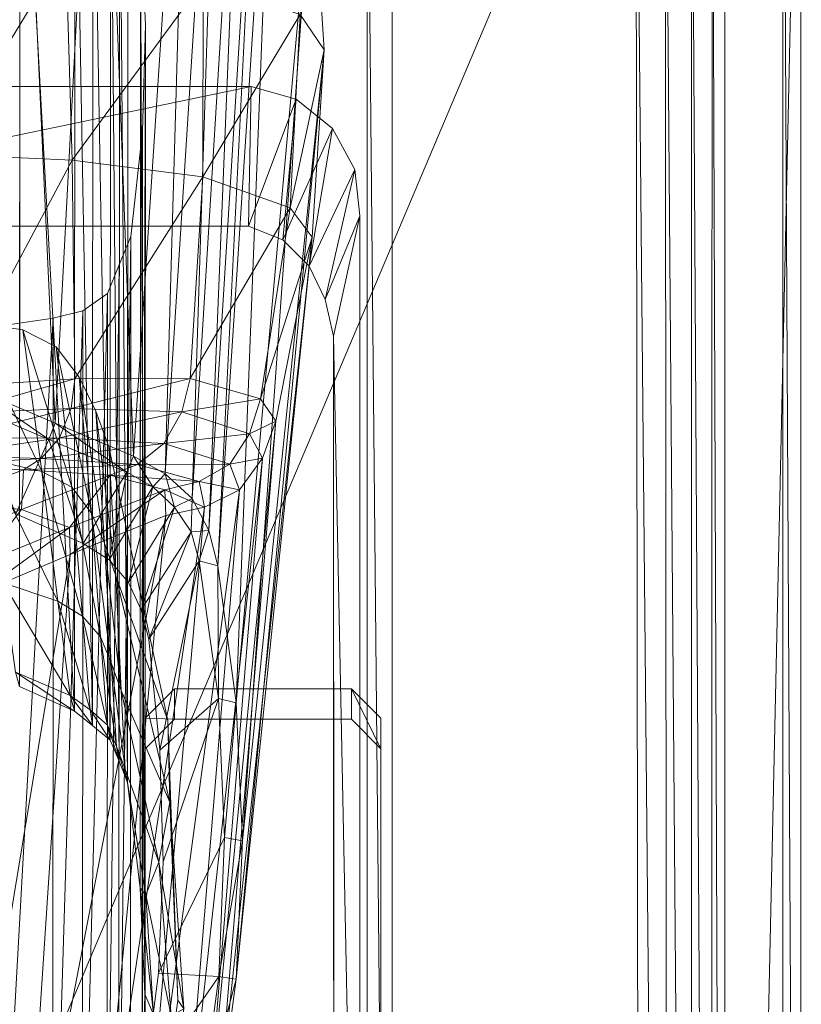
# Model space of a CAD drawing. Header units: inches. Extents: x 813 to 1305, y 19 to 194.
# Tile 800 of 875: x 1271.85 to 1273.51, y 142.06 to 144.14. Entities that reach past the tile are written whole.
import ezdxf

# ---------------------------------------------------------------- set-up
doc = ezdxf.new("R2010")
doc.units = ezdxf.units.IN
doc.header["$MEASUREMENT"] = 0
doc.layers.add('CET color Grey98', color=7, linetype='Continuous', true_color=0xfafafa)
doc.layers.add('CET Default', color=7, linetype='Continuous')

# ---------------------------------------------------------------- blocks, each defined once
blk = doc.blocks.new('*C286')
at = {"layer": 'CET color Grey98', "linetype": 'Continuous', "lineweight": 0}
for points in [[(12.3186, 15.5457, 3.946), (1.883, 12.4515, 5.2733), (1.7309, 12.2743, 7.7141), (12.3186, 15.5457, 3.946)], [(12.3354, 15.538, 3.9865), (12.3186, 15.5457, 3.946), (1.7309, 12.2743, 7.7141), (12.3354, 15.538, 3.9865)], [(12.3354, 15.538, 3.9865), (1.7309, 12.2743, 7.7141), (1.7483, 12.2661, 7.7558), (12.3354, 15.538, 3.9865)], [(12.3544, 15.5128, 4.018), (12.3354, 15.538, 3.9865), (1.7483, 12.2661, 7.7558), (12.3544, 15.5128, 4.018)], [(12.3186, 15.5457, 3.946), (11.2955, 15.2836, 3.3192), (1.883, 12.4515, 5.2733), (12.3186, 15.5457, 3.946)], [(12.3544, 15.5128, 4.018), (1.7483, 12.2661, 7.7558), (1.7679, 12.2394, 7.7876), (12.3544, 15.5128, 4.018)], [(12.3718, 15.475, 4.0341), (12.3544, 15.5128, 4.018), (1.7679, 12.2394, 7.7876), (12.3718, 15.475, 4.0341)], [(12.3718, 15.475, 4.0341), (1.7679, 12.2394, 7.7876), (1.7855, 12.1998, 7.8028), (12.3718, 15.475, 4.0341)], [(2.0573, 11.3634, 7.8028), (12.555, 14.8954, 4.018), (12.5469, 14.9362, 4.0341), (2.0573, 11.3634, 7.8028)], [(2.0573, 11.3634, 7.8028), (2.0663, 11.321, 7.7876), (12.555, 14.8954, 4.018), (2.0573, 11.3634, 7.8028)], [(2.0663, 11.321, 7.7876), (12.5545, 14.8638, 3.9865), (12.555, 14.8954, 4.018), (2.0663, 11.321, 7.7876)], [(2.0569, 11.271, 7.7141), (11.5636, 14.4584, 3.3192), (12.5454, 14.8477, 3.946), (2.0569, 11.271, 7.7141)], [(2.0661, 11.2879, 7.7558), (2.0569, 11.271, 7.7141), (12.5454, 14.8477, 3.946), (2.0661, 11.2879, 7.7558)], [(2.0663, 11.321, 7.7876), (2.0661, 11.2879, 7.7558), (12.5545, 14.8638, 3.9865), (2.0663, 11.321, 7.7876)], [(2.0661, 11.2879, 7.7558), (12.5454, 14.8477, 3.946), (12.5545, 14.8638, 3.9865), (2.0661, 11.2879, 7.7558)], [(13.675, 7.0371, 25.3781), (13.674, 14.4427, 25.3787), (13.5118, 7.0311, 26.0382), (13.675, 7.0371, 25.3781)], [(13.674, 14.4427, 25.3787), (13.5129, 14.1628, 26.0287), (13.5118, 7.0311, 26.0382), (13.674, 14.4427, 25.3787)], [(13.674, 14.4427, 25.3787), (13.675, 7.0371, 25.3781), (13.6356, 14.4427, 25.3308), (13.674, 14.4427, 25.3787)], [(13.675, 7.0371, 25.3781), (13.6365, 7.0371, 25.3308), (13.6356, 14.4427, 25.3308), (13.675, 7.0371, 25.3781)], [(10.271, 14.3879, 26.1724), (10.2633, 6.9312, 26.1799), (13.3239, 14.162, 26.1725), (10.271, 14.3879, 26.1724)], [(12.0089, 14.3925, 16.5467), (11.9264, 12.6327, 22.4104), (12.0925, 12.5626, 22.4017), (12.0089, 14.3925, 16.5467)], [(12.1878, 14.3772, 16.3673), (12.0089, 14.3925, 16.5467), (12.0925, 12.5626, 22.4017), (12.1878, 14.3772, 16.3673)], [(12.1878, 14.3772, 16.3673), (12.0925, 12.5626, 22.4017), (12.2585, 12.4926, 22.393), (12.1878, 14.3772, 16.3673)], [(12.3804, 14.3458, 16.2051), (12.1878, 14.3772, 16.3673), (12.2585, 12.4926, 22.393), (12.3804, 14.3458, 16.2051)], [(12.3804, 14.3458, 16.2051), (12.2585, 12.4926, 22.393), (12.3258, 12.4546, 22.3888), (12.3804, 14.3458, 16.2051)], [(12.4444, 14.3148, 16.1978), (12.3804, 14.3458, 16.2051), (12.3258, 12.4546, 22.3888), (12.4444, 14.3148, 16.1978)], [(12.4444, 14.3148, 16.1978), (12.3258, 12.4546, 22.3888), (12.383, 12.4029, 22.3841), (12.4444, 14.3148, 16.1978)], [(12.4981, 14.2699, 16.1864), (12.4444, 14.3148, 16.1978), (12.383, 12.4029, 22.3841), (12.4981, 14.2699, 16.1864)], [(12.4981, 14.2699, 16.1864), (12.383, 12.4029, 22.3841), (12.4188, 12.3349, 22.3797), (12.4981, 14.2699, 16.1864)], [(12.535, 14.2119, 16.1705), (12.4981, 14.2699, 16.1864), (12.4188, 12.3349, 22.3797), (12.535, 14.2119, 16.1705)], [(12.535, 14.2119, 16.1705), (12.4188, 12.3349, 22.3797), (12.4378, 12.2598, 22.3771), (12.535, 14.2119, 16.1705)], [(12.5608, 14.1476, 16.1525), (12.535, 14.2119, 16.1705), (12.4378, 12.2598, 22.3771), (12.5608, 14.1476, 16.1525)], [(12.8076, 14.2034, 25.3047), (12.8075, 8.5068, 25.3047), (12.7541, 14.0135, 24.9962), (12.8076, 14.2034, 25.3047)], [(10.2633, 6.9312, 26.1799), (13.3338, 7.0311, 26.1802), (13.3239, 14.162, 26.1725), (10.2633, 6.9312, 26.1799)], [(13.3864, 14.1623, 26.1619), (13.3239, 14.162, 26.1725), (13.392, 7.0311, 26.1644), (13.3864, 14.1623, 26.1619)], [(13.3239, 14.162, 26.1725), (13.3338, 7.0311, 26.1802), (13.392, 7.0311, 26.1644), (13.3239, 14.162, 26.1725)], [(13.4425, 14.1626, 26.1322), (13.3864, 14.1623, 26.1619), (13.4429, 7.0311, 26.1344), (13.4425, 14.1626, 26.1322)], [(13.3864, 14.1623, 26.1619), (13.392, 7.0311, 26.1644), (13.4429, 7.0311, 26.1344), (13.3864, 14.1623, 26.1619)], [(13.4862, 14.1628, 26.0862), (13.4425, 14.1626, 26.1322), (13.4838, 7.0311, 26.0916), (13.4862, 14.1628, 26.0862)], [(13.4425, 14.1626, 26.1322), (13.4429, 7.0311, 26.1344), (13.4838, 7.0311, 26.0916), (13.4425, 14.1626, 26.1322)], [(13.4862, 14.1628, 26.0862), (13.4838, 7.0311, 26.0916), (13.5118, 7.0311, 26.0382), (13.4862, 14.1628, 26.0862)], [(13.5129, 14.1628, 26.0287), (13.4862, 14.1628, 26.0862), (13.5118, 7.0311, 26.0382), (13.5129, 14.1628, 26.0287)], [(12.5608, 14.1476, 16.1525), (12.4378, 12.2598, 22.3771), (12.4768, 11.9693, 22.3742), (12.5608, 14.1476, 16.1525)], [(12.6374, 13.7532, 16.0808), (12.5608, 14.1476, 16.1525), (12.4768, 11.9693, 22.3742), (12.6374, 13.7532, 16.0808)], [(12.0179, 14.0606, 15.9465), (12.0171, 12.0042, 23.6182), (12.1338, 11.9519, 23.6182), (12.0179, 14.0606, 15.9465)], [(12.1346, 14.0083, 15.9465), (12.0179, 14.0606, 15.9465), (12.1338, 11.9519, 23.6182), (12.1346, 14.0083, 15.9465)], [(12.8075, 8.5068, 25.3047), (12.7541, 8.5066, 24.9962), (12.7541, 14.0135, 24.9962), (12.8075, 8.5068, 25.3047)], [(12.1346, 14.0083, 15.9465), (12.1338, 11.9519, 23.6182), (12.1716, 11.9211, 23.6196), (12.1346, 14.0083, 15.9465)], [(12.1724, 13.9775, 15.9479), (12.1346, 14.0083, 15.9465), (12.1716, 11.9211, 23.6196), (12.1724, 13.9775, 15.9479)], [(12.1724, 13.9775, 15.9479), (12.1716, 11.9211, 23.6196), (12.2094, 11.8903, 23.621), (12.1724, 13.9775, 15.9479)], [(12.2102, 13.9466, 15.9493), (12.1724, 13.9775, 15.9479), (12.2094, 11.8903, 23.621), (12.2102, 13.9466, 15.9493)], [(12.2102, 13.9466, 15.9493), (12.2094, 11.8903, 23.621), (12.2283, 11.8456, 23.62), (12.2102, 13.9466, 15.9493)], [(12.2291, 13.902, 15.9483), (12.2102, 13.9466, 15.9493), (12.2283, 11.8456, 23.62), (12.2291, 13.902, 15.9483)], [(12.2291, 13.902, 15.9483), (12.2283, 11.8456, 23.62), (12.2462, 11.8002, 23.6189), (12.2291, 13.902, 15.9483)], [(12.247, 13.8566, 15.9472), (12.2291, 13.902, 15.9483), (12.2462, 11.8002, 23.6189), (12.247, 13.8566, 15.9472)], [(12.6374, 13.7532, 16.0808), (12.4768, 11.9693, 22.3742), (12.4897, 11.6764, 22.3726), (12.6374, 13.7532, 16.0808)], [(12.6632, 13.3541, 16.0005), (12.6374, 13.7532, 16.0808), (12.4897, 11.6764, 22.3726), (12.6632, 13.3541, 16.0005)], [(12.6374, 13.7532, 16.0808), (12.6632, 13.3541, 16.0005), (12.612, 13.4288, 15.7079), (12.6374, 13.7532, 16.0808)], [(11.8293, 13.6269, 15.2315), (12.1155, 13.5681, 15.3357), (11.8506, 13.133, 15.1445), (11.8293, 13.6269, 15.2315)], [(12.2739, 13.6328, 15.9332), (12.273, 11.5765, 23.6049), (12.2832, 11.351, 23.5995), (12.2739, 13.6328, 15.9332)], [(12.2841, 13.4074, 15.9278), (12.2739, 13.6328, 15.9332), (12.2832, 11.351, 23.5995), (12.2841, 13.4074, 15.9278)], [(12.1155, 13.5681, 15.3357), (12.1288, 13.1202, 15.2525), (11.8506, 13.133, 15.1445), (12.1155, 13.5681, 15.3357)], [(12.1155, 13.5681, 15.3357), (12.4064, 13.4995, 15.4711), (12.1288, 13.1202, 15.2525), (12.1155, 13.5681, 15.3357)], [(12.4064, 13.4995, 15.4711), (12.4057, 13.0851, 15.3951), (12.1288, 13.1202, 15.2525), (12.4064, 13.4995, 15.4711)], [(12.4064, 13.4995, 15.4711), (12.612, 13.4288, 15.7079), (12.4057, 13.0851, 15.3951), (12.4064, 13.4995, 15.4711)], [(12.612, 13.4288, 15.7079), (12.5909, 13.019, 15.6302), (12.4057, 13.0851, 15.3951), (12.612, 13.4288, 15.7079)], [(12.612, 13.4288, 15.7079), (12.6632, 13.3541, 16.0005), (12.5909, 13.019, 15.6302), (12.612, 13.4288, 15.7079)], [(12.2777, 13.1818, 15.9324), (12.2841, 13.4074, 15.9278), (12.2769, 11.1254, 23.6041), (12.2777, 13.1818, 15.9324)], [(12.2841, 13.4074, 15.9278), (12.2832, 11.351, 23.5995), (12.2769, 11.1254, 23.6041), (12.2841, 13.4074, 15.9278)], [(12.6374, 12.9565, 15.9134), (12.6632, 13.3541, 16.0005), (12.4765, 11.3835, 22.3723), (12.6374, 12.9565, 15.9134)], [(12.6632, 13.3541, 16.0005), (12.4897, 11.6764, 22.3726), (12.4765, 11.3835, 22.3723), (12.6632, 13.3541, 16.0005)], [(12.6632, 13.3541, 16.0005), (12.6374, 12.9565, 15.9134), (12.5909, 13.019, 15.6302), (12.6632, 13.3541, 16.0005)], [(11.0812, 13.2766, 24.9855), (12.5086, 13.2766, 24.9855), (11.0871, 12.9803, 24.6418), (11.0812, 13.2766, 24.9855)], [(12.5086, 13.2766, 24.9855), (12.5027, 12.9803, 24.6418), (11.0871, 12.9803, 24.6418), (12.5086, 13.2766, 24.9855)], [(12.5086, 13.2766, 24.9855), (12.6038, 13.2492, 24.9855), (12.5027, 12.9803, 24.6418), (12.5086, 13.2766, 24.9855)], [(12.6038, 13.2492, 24.9855), (12.5755, 12.9515, 24.6418), (12.5027, 12.9803, 24.6418), (12.6038, 13.2492, 24.9855)], [(12.6038, 13.2492, 24.9855), (12.681, 13.1873, 24.9855), (12.5755, 12.9515, 24.6418), (12.6038, 13.2492, 24.9855)], [(12.681, 13.1873, 24.9855), (12.6311, 12.8956, 24.6418), (12.5755, 12.9515, 24.6418), (12.681, 13.1873, 24.9855)], [(12.681, 13.1873, 24.9855), (12.7284, 13.1004, 24.9855), (12.6311, 12.8956, 24.6418), (12.681, 13.1873, 24.9855)], [(11.8506, 13.133, 15.1445), (12.1288, 13.1202, 15.2525), (11.8719, 12.6392, 15.0576), (11.8506, 13.133, 15.1445)], [(12.1288, 13.1202, 15.2525), (12.1345, 12.6566, 15.1664), (11.8719, 12.6392, 15.0576), (12.1288, 13.1202, 15.2525)], [(12.1288, 13.1202, 15.2525), (12.4057, 13.0851, 15.3951), (12.1345, 12.6566, 15.1664), (12.1288, 13.1202, 15.2525)], [(12.7284, 13.1004, 24.9855), (12.6655, 12.8243, 24.6418), (12.6311, 12.8956, 24.6418), (12.7284, 13.1004, 24.9855)], [(12.7284, 13.1004, 24.9855), (12.7387, 13.0019, 24.9855), (12.6655, 12.8243, 24.6418), (12.7284, 13.1004, 24.9855)], [(12.4057, 13.0851, 15.3951), (12.3787, 12.6574, 15.3106), (12.1345, 12.6566, 15.1664), (12.4057, 13.0851, 15.3951)], [(12.4057, 13.0851, 15.3951), (12.5909, 13.019, 15.6302), (12.3787, 12.6574, 15.3106), (12.4057, 13.0851, 15.3951)], [(12.5909, 13.019, 15.6302), (12.5282, 12.6141, 15.5431), (12.3787, 12.6574, 15.3106), (12.5909, 13.019, 15.6302)], [(12.5909, 13.019, 15.6302), (12.6374, 12.9565, 15.9134), (12.5282, 12.6141, 15.5431), (12.5909, 13.019, 15.6302)], [(12.7387, 13.0019, 24.9855), (12.6829, 12.7468, 24.6418), (12.6655, 12.8243, 24.6418), (12.7387, 13.0019, 24.9855)], [(12.7387, 13.0019, 24.9855), (12.7387, 9.9798, 24.9855), (12.6829, 12.7468, 24.6418), (12.7387, 13.0019, 24.9855)], [(12.2284, 12.8979, 15.9503), (12.2531, 12.958, 15.9478), (12.2275, 10.8415, 23.622), (12.2284, 12.8979, 15.9503)], [(12.2531, 12.958, 15.9478), (12.2523, 10.9017, 23.6194), (12.2275, 10.8415, 23.622), (12.2531, 12.958, 15.9478)], [(12.5607, 12.5664, 15.8214), (12.6374, 12.9565, 15.9134), (12.4375, 11.093, 22.3734), (12.5607, 12.5664, 15.8214)], [(12.6374, 12.9565, 15.9134), (12.4765, 11.3835, 22.3723), (12.4375, 11.093, 22.3734), (12.6374, 12.9565, 15.9134)], [(12.6374, 12.9565, 15.9134), (12.5607, 12.5664, 15.8214), (12.5282, 12.6141, 15.5431), (12.6374, 12.9565, 15.9134)], [(12.2036, 12.8377, 15.9528), (12.2284, 12.8979, 15.9503), (12.2027, 10.7813, 23.6245), (12.2036, 12.8377, 15.9528)], [(12.2284, 12.8979, 15.9503), (12.2275, 10.8415, 23.622), (12.2027, 10.7813, 23.6245), (12.2284, 12.8979, 15.9503)], [(12.1514, 12.8004, 15.9521), (12.2036, 12.8377, 15.9528), (12.1506, 10.744, 23.6238), (12.1514, 12.8004, 15.9521)], [(12.2036, 12.8377, 15.9528), (12.2027, 10.7813, 23.6245), (12.1506, 10.744, 23.6238), (12.2036, 12.8377, 15.9528)], [(11.9735, 12.7679, 15.9465), (12.0883, 12.7851, 15.9465), (11.9727, 10.7116, 23.6182), (11.9735, 12.7679, 15.9465)], [(12.0883, 12.7851, 15.9465), (12.0875, 10.7288, 23.6182), (11.9727, 10.7116, 23.6182), (12.0883, 12.7851, 15.9465)], [(12.0883, 12.7851, 15.9465), (12.1514, 12.8004, 15.9521), (12.0875, 10.7288, 23.6182), (12.0883, 12.7851, 15.9465)], [(12.1514, 12.8004, 15.9521), (12.1506, 10.744, 23.6238), (12.0875, 10.7288, 23.6182), (12.1514, 12.8004, 15.9521)], [(12.0238, 12.76, 24.6359), (12.0643, 12.4598, 24.3756), (11.9141, 12.7764, 24.634), (12.0238, 12.76, 24.6359)], [(12.0643, 12.4598, 24.3756), (11.9508, 12.4859, 24.3706), (11.9141, 12.7764, 24.634), (12.0643, 12.4598, 24.3756)], [(12.0948, 12.7239, 24.6372), (12.1278, 12.4263, 24.3753), (12.0238, 12.76, 24.6359), (12.0948, 12.7239, 24.6372)], [(12.1278, 12.4263, 24.3753), (12.0643, 12.4598, 24.3756), (12.0238, 12.76, 24.6359), (12.1278, 12.4263, 24.3753)], [(12.7387, 9.9798, 24.9855), (12.6838, 10.0122, 24.6418), (12.6829, 12.7468, 24.6418), (12.7387, 9.9798, 24.9855)], [(12.1434, 12.6602, 24.638), (12.1696, 12.3718, 24.3724), (12.0948, 12.7239, 24.6372), (12.1434, 12.6602, 24.638)], [(12.1696, 12.3718, 24.3724), (12.1278, 12.4263, 24.3753), (12.0948, 12.7239, 24.6372), (12.1696, 12.3718, 24.3724)], [(11.8747, 12.583, 15.0578), (11.8719, 12.6392, 15.0576), (12.1345, 12.6566, 15.1664), (11.8747, 12.583, 15.0578)], [(12.1267, 12.5936, 15.1665), (11.8747, 12.583, 15.0578), (12.1345, 12.6566, 15.1664), (12.1267, 12.5936, 15.1665)], [(12.361, 12.5867, 15.3101), (12.1267, 12.5936, 15.1665), (12.3787, 12.6574, 15.3106), (12.361, 12.5867, 15.3101)], [(12.1267, 12.5936, 15.1665), (12.1345, 12.6566, 15.1664), (12.3787, 12.6574, 15.3106), (12.1267, 12.5936, 15.1665)], [(12.1791, 12.588, 24.6386), (12.1975, 12.3078, 24.369), (12.1434, 12.6602, 24.638), (12.1791, 12.588, 24.6386)], [(12.1975, 12.3078, 24.369), (12.1696, 12.3718, 24.3724), (12.1434, 12.6602, 24.638), (12.1975, 12.3078, 24.369)], [(12.361, 12.5867, 15.3101), (12.3787, 12.6574, 15.3106), (12.5282, 12.6141, 15.5431), (12.361, 12.5867, 15.3101)], [(11.9264, 12.6327, 22.4104), (11.9142, 12.5976, 22.439), (12.0793, 12.5279, 22.4304), (11.9264, 12.6327, 22.4104)], [(12.0925, 12.5626, 22.4017), (11.9264, 12.6327, 22.4104), (12.0793, 12.5279, 22.4304), (12.0925, 12.5626, 22.4017)], [(12.5046, 12.5394, 15.537), (12.361, 12.5867, 15.3101), (12.5282, 12.6141, 15.5431), (12.5046, 12.5394, 15.537)], [(12.5046, 12.5394, 15.537), (12.5282, 12.6141, 15.5431), (12.5607, 12.5664, 15.8214), (12.5046, 12.5394, 15.537)], [(12.102, 12.5311, 15.1826), (11.8692, 12.5298, 15.0739), (12.1267, 12.5936, 15.1665), (12.102, 12.5311, 15.1826)], [(11.8692, 12.5298, 15.0739), (11.8747, 12.583, 15.0578), (12.1267, 12.5936, 15.1665), (11.8692, 12.5298, 15.0739)], [(12.0793, 12.5279, 22.4304), (11.9142, 12.5976, 22.439), (12.0093, 12.3699, 22.4341), (12.0793, 12.5279, 22.4304)], [(12.102, 12.5311, 15.1826), (12.1267, 12.5936, 15.1665), (12.361, 12.5867, 15.3101), (12.102, 12.5311, 15.1826)], [(12.3234, 12.5192, 15.3253), (12.102, 12.5311, 15.1826), (12.361, 12.5867, 15.3101), (12.3234, 12.5192, 15.3253)], [(12.2066, 12.5122, 24.6391), (12.2211, 12.2386, 24.3676), (12.1791, 12.588, 24.6386), (12.2066, 12.5122, 24.6391)], [(12.2211, 12.2386, 24.3676), (12.1975, 12.3078, 24.369), (12.1791, 12.588, 24.6386), (12.2211, 12.2386, 24.3676)], [(12.3234, 12.5192, 15.3253), (12.361, 12.5867, 15.3101), (12.5046, 12.5394, 15.537), (12.3234, 12.5192, 15.3253)], [(12.0925, 12.5626, 22.4017), (12.0793, 12.5279, 22.4304), (12.2444, 12.4583, 22.4217), (12.0925, 12.5626, 22.4017)], [(12.2585, 12.4926, 22.393), (12.0925, 12.5626, 22.4017), (12.2444, 12.4583, 22.4217), (12.2585, 12.4926, 22.393)], [(12.5321, 12.488, 15.8065), (12.5607, 12.5664, 15.8214), (12.4095, 10.9961, 22.3737), (12.5321, 12.488, 15.8065)], [(12.5607, 12.5664, 15.8214), (12.4375, 11.093, 22.3734), (12.4095, 10.9961, 22.3737), (12.5607, 12.5664, 15.8214)], [(12.5321, 12.488, 15.8065), (12.5046, 12.5394, 15.537), (12.5607, 12.5664, 15.8214), (12.5321, 12.488, 15.8065)], [(12.0633, 12.4875, 15.2175), (11.8518, 12.4935, 15.112), (12.102, 12.5311, 15.1826), (12.0633, 12.4875, 15.2175)], [(11.8518, 12.4935, 15.112), (11.8692, 12.5298, 15.0739), (12.102, 12.5311, 15.1826), (11.8518, 12.4935, 15.112)], [(12.0633, 12.4875, 15.2175), (12.102, 12.5311, 15.1826), (12.3234, 12.5192, 15.3253), (12.0633, 12.4875, 15.2175)], [(12.463, 12.4752, 15.5406), (12.3234, 12.5192, 15.3253), (12.5046, 12.5394, 15.537), (12.463, 12.4752, 15.5406)], [(12.463, 12.4752, 15.5406), (12.5046, 12.5394, 15.537), (12.5321, 12.488, 15.8065), (12.463, 12.4752, 15.5406)], [(12.0793, 12.5279, 22.4304), (12.0093, 12.3699, 22.4341), (12.1522, 12.3069, 22.4266), (12.0793, 12.5279, 22.4304)], [(12.267, 12.475, 15.3523), (12.0633, 12.4875, 15.2175), (12.3234, 12.5192, 15.3253), (12.267, 12.475, 15.3523)], [(12.2444, 12.4583, 22.4217), (12.0793, 12.5279, 22.4304), (12.1522, 12.3069, 22.4266), (12.2444, 12.4583, 22.4217)], [(12.2211, 12.2386, 24.3676), (12.2066, 12.5122, 24.6391), (12.3316, 11.9319, 24.6413), (12.2211, 12.2386, 24.3676)], [(12.267, 12.475, 15.3523), (12.3234, 12.5192, 15.3253), (12.463, 12.4752, 15.5406), (12.267, 12.475, 15.3523)], [(11.8291, 12.4724, 15.1589), (11.8518, 12.4935, 15.112), (12.0633, 12.4875, 15.2175), (11.8291, 12.4724, 15.1589)], [(12.2585, 12.4926, 22.393), (12.2444, 12.4583, 22.4217), (12.2999, 12.427, 22.4188), (12.2585, 12.4926, 22.393)], [(12.3258, 12.4546, 22.3888), (12.2585, 12.4926, 22.393), (12.2999, 12.427, 22.4188), (12.3258, 12.4546, 22.3888)], [(12.4838, 12.4212, 15.791), (12.5321, 12.488, 15.8065), (12.3595, 10.9094, 22.3735), (12.4838, 12.4212, 15.791)], [(12.5321, 12.488, 15.8065), (12.4095, 10.9961, 22.3737), (12.3595, 10.9094, 22.3735), (12.5321, 12.488, 15.8065)], [(12.4838, 12.4212, 15.791), (12.463, 12.4752, 15.5406), (12.5321, 12.488, 15.8065), (12.4838, 12.4212, 15.791)], [(12.0256, 12.4637, 15.2575), (11.8291, 12.4724, 15.1589), (12.0633, 12.4875, 15.2175), (12.0256, 12.4637, 15.2575)], [(11.8291, 12.4724, 15.1589), (12.0256, 12.4637, 15.2575), (11.8465, 12.3976, 15.4294), (11.8291, 12.4724, 15.1589)], [(12.0643, 12.4598, 24.3756), (12.0982, 12.185, 24.1971), (11.9508, 12.4859, 24.3706), (12.0643, 12.4598, 24.3756)], [(12.0982, 12.185, 24.1971), (11.9824, 12.2237, 24.1903), (11.9508, 12.4859, 24.3706), (12.0982, 12.185, 24.1971)], [(12.0256, 12.4637, 15.2575), (12.0633, 12.4875, 15.2175), (12.267, 12.475, 15.3523), (12.0256, 12.4637, 15.2575)], [(12.2097, 12.4522, 15.3765), (12.0256, 12.4637, 15.2575), (12.267, 12.475, 15.3523), (12.2097, 12.4522, 15.3765)], [(12.2097, 12.4522, 15.3765), (12.267, 12.475, 15.3523), (12.3979, 12.4386, 15.5489), (12.2097, 12.4522, 15.3765)], [(12.3979, 12.4386, 15.5489), (12.267, 12.475, 15.3523), (12.463, 12.4752, 15.5406), (12.3979, 12.4386, 15.5489)], [(12.3979, 12.4386, 15.5489), (12.463, 12.4752, 15.5406), (12.4838, 12.4212, 15.791), (12.3979, 12.4386, 15.5489)], [(11.8465, 12.3976, 15.4294), (12.0256, 12.4637, 15.2575), (12.0211, 12.379, 15.569), (11.8465, 12.3976, 15.4294)], [(12.0256, 12.4637, 15.2575), (12.2097, 12.4522, 15.3765), (12.0211, 12.379, 15.569), (12.0256, 12.4637, 15.2575)], [(12.0211, 12.379, 15.569), (12.2097, 12.4522, 15.3765), (12.1232, 12.341, 15.764), (12.0211, 12.379, 15.569)], [(12.1278, 12.4263, 24.3753), (12.1506, 12.1531, 24.1953), (12.0643, 12.4598, 24.3756), (12.1278, 12.4263, 24.3753)], [(12.1506, 12.1531, 24.1953), (12.0982, 12.185, 24.1971), (12.0643, 12.4598, 24.3756), (12.1506, 12.1531, 24.1953)], [(12.2097, 12.4522, 15.3765), (12.325, 12.4207, 15.5525), (12.1232, 12.341, 15.764), (12.2097, 12.4522, 15.3765)], [(12.2444, 12.4583, 22.4217), (12.1522, 12.3069, 22.4266), (12.2069, 12.2726, 22.4237), (12.2444, 12.4583, 22.4217)], [(12.2999, 12.427, 22.4188), (12.2444, 12.4583, 22.4217), (12.2069, 12.2726, 22.4237), (12.2999, 12.427, 22.4188)], [(12.325, 12.4207, 15.5525), (12.2097, 12.4522, 15.3765), (12.3979, 12.4386, 15.5489), (12.325, 12.4207, 15.5525)], [(12.3258, 12.4546, 22.3888), (12.2999, 12.427, 22.4188), (12.3459, 12.3845, 22.4164), (12.3258, 12.4546, 22.3888)], [(12.383, 12.4029, 22.3841), (12.3258, 12.4546, 22.3888), (12.3459, 12.3845, 22.4164), (12.383, 12.4029, 22.3841)], [(12.1696, 12.3718, 24.3724), (12.1892, 12.1093, 24.1897), (12.1278, 12.4263, 24.3753), (12.1696, 12.3718, 24.3724)], [(12.1892, 12.1093, 24.1897), (12.1506, 12.1531, 24.1953), (12.1278, 12.4263, 24.3753), (12.1892, 12.1093, 24.1897)], [(12.2999, 12.427, 22.4188), (12.2069, 12.2726, 22.4237), (12.2484, 12.2244, 22.4215), (12.2999, 12.427, 22.4188)], [(12.3459, 12.3845, 22.4164), (12.2999, 12.427, 22.4188), (12.2484, 12.2244, 22.4215), (12.3459, 12.3845, 22.4164)], [(12.325, 12.4207, 15.5525), (12.3979, 12.4386, 15.5489), (12.4097, 12.3841, 15.7769), (12.325, 12.4207, 15.5525)], [(12.4097, 12.3841, 15.7769), (12.3979, 12.4386, 15.5489), (12.4838, 12.4212, 15.791), (12.4097, 12.3841, 15.7769)], [(12.1232, 12.341, 15.764), (12.325, 12.4207, 15.5525), (12.1243, 12.284, 15.9902), (12.1232, 12.341, 15.764)], [(12.325, 12.4207, 15.5525), (12.3274, 12.3665, 15.7649), (12.1243, 12.284, 15.9902), (12.325, 12.4207, 15.5525)], [(12.4097, 12.3841, 15.7769), (12.4838, 12.4212, 15.791), (12.2745, 10.8555, 22.3741), (12.4097, 12.3841, 15.7769)], [(12.4838, 12.4212, 15.791), (12.3595, 10.9094, 22.3735), (12.2745, 10.8555, 22.3741), (12.4838, 12.4212, 15.791)], [(12.3274, 12.3665, 15.7649), (12.325, 12.4207, 15.5525), (12.4097, 12.3841, 15.7769), (12.3274, 12.3665, 15.7649)], [(11.8465, 12.3976, 15.4294), (12.0211, 12.379, 15.569), (11.8456, 12.3066, 15.7664), (11.8465, 12.3976, 15.4294)], [(12.3274, 12.3665, 15.7649), (12.4097, 12.3841, 15.7769), (12.1772, 10.8302, 22.3775), (12.3274, 12.3665, 15.7649)], [(12.4097, 12.3841, 15.7769), (12.2745, 10.8555, 22.3741), (12.1772, 10.8302, 22.3775), (12.4097, 12.3841, 15.7769)], [(12.3459, 12.3845, 22.4164), (12.2484, 12.2244, 22.4215), (12.2752, 12.1667, 22.4201), (12.3459, 12.3845, 22.4164)], [(12.381, 12.3317, 22.4146), (12.3459, 12.3845, 22.4164), (12.2752, 12.1667, 22.4201), (12.381, 12.3317, 22.4146)], [(12.383, 12.4029, 22.3841), (12.3459, 12.3845, 22.4164), (12.381, 12.3317, 22.4146), (12.383, 12.4029, 22.3841)], [(12.4188, 12.3349, 22.3797), (12.383, 12.4029, 22.3841), (12.381, 12.3317, 22.4146), (12.4188, 12.3349, 22.3797)], [(11.8456, 12.3066, 15.7664), (12.0211, 12.379, 15.569), (11.9312, 12.2631, 15.9806), (11.8456, 12.3066, 15.7664)], [(12.0211, 12.379, 15.569), (12.1232, 12.341, 15.764), (11.9312, 12.2631, 15.9806), (12.0211, 12.379, 15.569)], [(12.1243, 12.284, 15.9902), (12.3274, 12.3665, 15.7649), (12.0267, 10.8057, 22.3853), (12.1243, 12.284, 15.9902)], [(12.3274, 12.3665, 15.7649), (12.1772, 10.8302, 22.3775), (12.0267, 10.8057, 22.3853), (12.3274, 12.3665, 15.7649)], [(12.1975, 12.3078, 24.369), (12.2118, 12.0543, 24.1827), (12.1696, 12.3718, 24.3724), (12.1975, 12.3078, 24.369)], [(12.2118, 12.0543, 24.1827), (12.1892, 12.1093, 24.1897), (12.1696, 12.3718, 24.3724), (12.2118, 12.0543, 24.1827)], [(11.9312, 12.2631, 15.9806), (12.1232, 12.341, 15.764), (11.9352, 12.2038, 16.227), (11.9312, 12.2631, 15.9806)], [(12.1232, 12.341, 15.764), (12.1243, 12.284, 15.9902), (11.9352, 12.2038, 16.227), (12.1232, 12.341, 15.764)], [(12.381, 12.3317, 22.4146), (12.2752, 12.1667, 22.4201), (12.2911, 12.104, 22.4193), (12.381, 12.3317, 22.4146)], [(12.3979, 12.2703, 22.4137), (12.381, 12.3317, 22.4146), (12.2911, 12.104, 22.4193), (12.3979, 12.2703, 22.4137)], [(12.4188, 12.3349, 22.3797), (12.381, 12.3317, 22.4146), (12.3979, 12.2703, 22.4137), (12.4188, 12.3349, 22.3797)], [(12.4378, 12.2598, 22.3771), (12.4188, 12.3349, 22.3797), (12.3979, 12.2703, 22.4137), (12.4378, 12.2598, 22.3771)], [(12.2211, 12.2386, 24.3676), (12.2324, 11.9952, 24.1793), (12.1975, 12.3078, 24.369), (12.2211, 12.2386, 24.3676)], [(12.2324, 11.9952, 24.1793), (12.2118, 12.0543, 24.1827), (12.1975, 12.3078, 24.369), (12.2324, 11.9952, 24.1793)], [(11.9352, 12.2038, 16.227), (12.1243, 12.284, 15.9902), (11.8762, 10.7813, 22.3932), (11.9352, 12.2038, 16.227)], [(12.1243, 12.284, 15.9902), (12.0267, 10.8057, 22.3853), (11.8762, 10.7813, 22.3932), (12.1243, 12.284, 15.9902)], [(12.3979, 12.2703, 22.4137), (12.2911, 12.104, 22.4193), (12.3147, 11.8686, 22.418), (12.3979, 12.2703, 22.4137)], [(12.4389, 11.9782, 22.4115), (12.3979, 12.2703, 22.4137), (12.3147, 11.8686, 22.418), (12.4389, 11.9782, 22.4115)], [(12.4378, 12.2598, 22.3771), (12.3979, 12.2703, 22.4137), (12.4389, 11.9782, 22.4115), (12.4378, 12.2598, 22.3771)], [(12.4768, 11.9693, 22.3742), (12.4378, 12.2598, 22.3771), (12.4389, 11.9782, 22.4115), (12.4768, 11.9693, 22.3742)], [(12.2324, 11.9952, 24.1793), (12.2211, 12.2386, 24.3676), (12.3356, 11.7583, 24.3629), (12.2324, 11.9952, 24.1793)], [(12.3356, 11.7583, 24.3629), (12.2211, 12.2386, 24.3676), (12.3316, 11.9319, 24.6413), (12.3356, 11.7583, 24.3629)], [(12.0982, 12.185, 24.1971), (12.1248, 11.9845, 23.9407), (11.9824, 12.2237, 24.1903), (12.0982, 12.185, 24.1971)], [(12.1248, 11.9845, 23.9407), (12.0084, 12.0343, 23.9356), (11.9824, 12.2237, 24.1903), (12.1248, 11.9845, 23.9407)], [(12.1506, 12.1531, 24.1953), (12.1667, 11.9545, 23.9392), (12.0982, 12.185, 24.1971), (12.1506, 12.1531, 24.1953)], [(12.1667, 11.9545, 23.9392), (12.1248, 11.9845, 23.9407), (12.0982, 12.185, 24.1971), (12.1667, 11.9545, 23.9392)], [(12.1892, 12.1093, 24.1897), (12.2037, 11.9222, 23.9341), (12.1506, 12.1531, 24.1953), (12.1892, 12.1093, 24.1897)], [(12.2037, 11.9222, 23.9341), (12.1667, 11.9545, 23.9392), (12.1506, 12.1531, 24.1953), (12.2037, 11.9222, 23.9341)], [(12.2118, 12.0543, 24.1827), (12.2227, 11.8769, 23.927), (12.1892, 12.1093, 24.1897), (12.2118, 12.0543, 24.1827)], [(12.2227, 11.8769, 23.927), (12.2037, 11.9222, 23.9341), (12.1892, 12.1093, 24.1897), (12.2227, 11.8769, 23.927)], [(12.2324, 11.9952, 24.1793), (12.241, 11.8284, 23.9232), (12.2118, 12.0543, 24.1827), (12.2324, 11.9952, 24.1793)], [(12.241, 11.8284, 23.9232), (12.2227, 11.8769, 23.927), (12.2118, 12.0543, 24.1827), (12.241, 11.8284, 23.9232)], [(12.1248, 11.9845, 23.9407), (12.1338, 11.9519, 23.6182), (12.0084, 12.0343, 23.9356), (12.1248, 11.9845, 23.9407)], [(12.1338, 11.9519, 23.6182), (12.0171, 12.0042, 23.6182), (12.0084, 12.0343, 23.9356), (12.1338, 11.9519, 23.6182)], [(12.241, 11.8284, 23.9232), (12.2324, 11.9952, 24.1793), (12.3129, 11.6312, 24.1665), (12.241, 11.8284, 23.9232)], [(12.3129, 11.6312, 24.1665), (12.2324, 11.9952, 24.1793), (12.3356, 11.7583, 24.3629), (12.3129, 11.6312, 24.1665)], [(12.3458, 11.9992, 23.0466), (12.2833, 11.9367, 23.0466), (12.3458, 11.9345, 23.288), (12.3458, 11.9992, 23.0466)], [(12.7833, 11.9367, 23.0466), (12.7208, 11.9992, 23.0466), (12.7833, 11.872, 23.288), (12.7833, 11.9367, 23.0466)], [(12.7208, 11.9992, 23.0466), (12.7208, 11.9345, 23.288), (12.7833, 11.872, 23.288), (12.7208, 11.9992, 23.0466)], [(12.1667, 11.9545, 23.9392), (12.1716, 11.9211, 23.6196), (12.1248, 11.9845, 23.9407), (12.1667, 11.9545, 23.9392)], [(12.1716, 11.9211, 23.6196), (12.1338, 11.9519, 23.6182), (12.1248, 11.9845, 23.9407), (12.1716, 11.9211, 23.6196)], [(12.4389, 11.9782, 22.4115), (12.3147, 11.8686, 22.418), (12.3219, 11.632, 22.4177), (12.4389, 11.9782, 22.4115)], [(12.4768, 11.9693, 22.3742), (12.4389, 11.9782, 22.4115), (12.452, 11.6834, 22.4108), (12.4768, 11.9693, 22.3742)], [(12.4897, 11.6764, 22.3726), (12.4768, 11.9693, 22.3742), (12.452, 11.6834, 22.4108), (12.4897, 11.6764, 22.3726)], [(12.2037, 11.9222, 23.9341), (12.2094, 11.8903, 23.621), (12.1667, 11.9545, 23.9392), (12.2037, 11.9222, 23.9341)], [(12.2094, 11.8903, 23.621), (12.1716, 11.9211, 23.6196), (12.1667, 11.9545, 23.9392), (12.2094, 11.8903, 23.621)], [(12.2833, 11.9367, 23.0466), (12.2833, 11.872, 23.288), (12.3458, 11.9345, 23.288), (12.2833, 11.9367, 23.0466)], [(12.3356, 11.7583, 24.3629), (12.3316, 11.9319, 24.6413), (12.3531, 11.3387, 24.6417), (12.3356, 11.7583, 24.3629)], [(12.2227, 11.8769, 23.927), (12.2283, 11.8456, 23.62), (12.2037, 11.9222, 23.9341), (12.2227, 11.8769, 23.927)], [(12.2283, 11.8456, 23.62), (12.2094, 11.8903, 23.621), (12.2037, 11.9222, 23.9341), (12.2283, 11.8456, 23.62)], [(12.241, 11.8284, 23.9232), (12.2462, 11.8002, 23.6189), (12.2227, 11.8769, 23.927), (12.241, 11.8284, 23.9232)], [(12.2462, 11.8002, 23.6189), (12.2283, 11.8456, 23.62), (12.2227, 11.8769, 23.927), (12.2462, 11.8002, 23.6189)], [(12.2462, 11.8002, 23.6189), (12.241, 11.8284, 23.9232), (12.285, 11.5621, 23.9069), (12.2462, 11.8002, 23.6189)], [(12.285, 11.5621, 23.9069), (12.241, 11.8284, 23.9232), (12.3129, 11.6312, 24.1665), (12.285, 11.5621, 23.9069)], [(12.273, 11.5765, 23.6049), (12.2462, 11.8002, 23.6189), (12.285, 11.5621, 23.9069), (12.273, 11.5765, 23.6049)], [(12.3129, 11.6312, 24.1665), (12.3356, 11.7583, 24.3629), (12.3658, 11.32, 24.3529), (12.3129, 11.6312, 24.1665)], [(12.3658, 11.32, 24.3529), (12.3356, 11.7583, 24.3629), (12.3531, 11.3387, 24.6417), (12.3658, 11.32, 24.3529)], [(12.4396, 11.3886, 22.4115), (12.452, 11.6834, 22.4108), (12.3118, 11.3956, 22.4182), (12.4396, 11.3886, 22.4115)], [(12.4897, 11.6764, 22.3726), (12.452, 11.6834, 22.4108), (12.4396, 11.3886, 22.4115), (12.4897, 11.6764, 22.3726)], [(12.4765, 11.3835, 22.3723), (12.4897, 11.6764, 22.3726), (12.4396, 11.3886, 22.4115), (12.4765, 11.3835, 22.3723)], [(12.285, 11.5621, 23.9069), (12.3129, 11.6312, 24.1665), (12.3386, 11.3056, 24.149), (12.285, 11.5621, 23.9069)], [(12.3386, 11.3056, 24.149), (12.3129, 11.6312, 24.1665), (12.3658, 11.32, 24.3529), (12.3386, 11.3056, 24.149)], [(12.2832, 11.351, 23.5995), (12.273, 11.5765, 23.6049), (12.3009, 11.3081, 23.8918), (12.2832, 11.351, 23.5995)], [(12.273, 11.5765, 23.6049), (12.285, 11.5621, 23.9069), (12.3009, 11.3081, 23.8918), (12.273, 11.5765, 23.6049)], [(12.3009, 11.3081, 23.8918), (12.285, 11.5621, 23.9069), (12.3386, 11.3056, 24.149), (12.3009, 11.3081, 23.8918)], [(12.4396, 11.3886, 22.4115), (12.3118, 11.3956, 22.4182), (12.2812, 11.1611, 22.4198), (12.4396, 11.3886, 22.4115)], [(12.3999, 11.0963, 22.4136), (12.4396, 11.3886, 22.4115), (12.2812, 11.1611, 22.4198), (12.3999, 11.0963, 22.4136)], [(12.4765, 11.3835, 22.3723), (12.4396, 11.3886, 22.4115), (12.3999, 11.0963, 22.4136), (12.4765, 11.3835, 22.3723)], [(12.4375, 11.093, 22.3734), (12.4765, 11.3835, 22.3723), (12.3999, 11.0963, 22.4136), (12.4375, 11.093, 22.3734)], [(12.2769, 11.1254, 23.6041), (12.2832, 11.351, 23.5995), (12.2869, 11.0548, 23.8849), (12.2769, 11.1254, 23.6041)], [(12.2832, 11.351, 23.5995), (12.3009, 11.3081, 23.8918), (12.2869, 11.0548, 23.8849), (12.2832, 11.351, 23.5995)], [(12.3658, 11.32, 24.3529), (12.3531, 11.3387, 24.6417), (12.2729, 10.7506, 24.6402), (12.3658, 11.32, 24.3529)]]:
    blk.add_3dface(points, dxfattribs=at)
for points, invisible_edges in [([(12.5469, 14.9362, 4.0341), (12.3718, 15.475, 4.0341), (1.7855, 12.1998, 7.8028), (12.5469, 14.9362, 4.0341)], 4), ([(12.5469, 14.9362, 4.0341), (1.7855, 12.1998, 7.8028), (2.0573, 11.3634, 7.8028), (12.5469, 14.9362, 4.0341)], 9), ([(12.0179, 14.0606, 15.9465), (11.9011, 14.1125, 15.9472), (12.0171, 12.0042, 23.6182), (12.0179, 14.0606, 15.9465)], 2), ([(12.7541, 14.0135, 24.9962), (12.7541, 8.5066, 24.9962), (10.8357, 14.0135, 24.9962), (12.7541, 14.0135, 24.9962)], 6), ([(12.7541, 8.5066, 24.9962), (10.8357, 8.5066, 24.9962), (10.8357, 14.0135, 24.9962), (12.7541, 8.5066, 24.9962)], 13), ([(12.247, 13.8566, 15.9472), (12.2462, 11.8002, 23.6189), (12.273, 11.5765, 23.6049), (12.247, 13.8566, 15.9472)], 4), ([(12.2739, 13.6328, 15.9332), (12.247, 13.8566, 15.9472), (12.273, 11.5765, 23.6049), (12.2739, 13.6328, 15.9332)], 2), ([(12.2531, 12.958, 15.9478), (12.2777, 13.1818, 15.9324), (12.2523, 10.9017, 23.6194), (12.2531, 12.958, 15.9478)], 2), ([(12.2777, 13.1818, 15.9324), (12.2769, 11.1254, 23.6041), (12.2523, 10.9017, 23.6194), (12.2777, 13.1818, 15.9324)], 4), ([(11.0871, 12.9803, 24.6418), (12.5027, 12.9803, 24.6418), (11.0143, 12.9515, 24.6418), (11.0871, 12.9803, 24.6418)], 2), ([(12.5027, 12.9803, 24.6418), (12.5755, 12.9515, 24.6418), (11.0143, 12.9515, 24.6418), (12.5027, 12.9803, 24.6418)], 6), ([(11.0143, 12.9515, 24.6418), (12.5755, 12.9515, 24.6418), (10.9587, 12.8956, 24.6418), (11.0143, 12.9515, 24.6418)], 11), ([(12.5755, 12.9515, 24.6418), (12.6311, 12.8956, 24.6418), (10.9587, 12.8956, 24.6418), (12.5755, 12.9515, 24.6418)], 6), ([(10.9587, 12.8956, 24.6418), (12.6311, 12.8956, 24.6418), (10.9243, 12.8243, 24.6418), (10.9587, 12.8956, 24.6418)], 11), ([(12.6311, 12.8956, 24.6418), (12.6655, 12.8243, 24.6418), (10.9243, 12.8243, 24.6418), (12.6311, 12.8956, 24.6418)], 6), ([(10.9243, 12.8243, 24.6418), (12.6655, 12.8243, 24.6418), (10.9069, 12.7468, 24.6418), (10.9243, 12.8243, 24.6418)], 11), ([(12.6655, 12.8243, 24.6418), (12.6829, 12.7468, 24.6418), (10.9069, 12.7468, 24.6418), (12.6655, 12.8243, 24.6418)], 6), ([(10.9069, 12.7468, 24.6418), (12.6829, 12.7468, 24.6418), (10.906, 10.0122, 24.6418), (10.9069, 12.7468, 24.6418)], 11), ([(12.6829, 12.7468, 24.6418), (12.6838, 10.0122, 24.6418), (10.906, 10.0122, 24.6418), (12.6829, 12.7468, 24.6418)], 4), ([(12.7833, 11.9367, 23.0466), (12.2833, 11.9367, 23.0466), (12.3458, 11.9992, 23.0466), (12.7833, 11.9367, 23.0466)], 13), ([(12.7208, 11.9992, 23.0466), (12.3458, 11.9992, 23.0466), (12.7208, 11.9345, 23.288), (12.7208, 11.9992, 23.0466)], 2), ([(12.3458, 11.9992, 23.0466), (12.3458, 11.9345, 23.288), (12.7208, 11.9345, 23.288), (12.3458, 11.9992, 23.0466)], 4), ([(12.7208, 11.9992, 23.0466), (12.7833, 11.9367, 23.0466), (12.3458, 11.9992, 23.0466), (12.7208, 11.9992, 23.0466)], 2), ([(12.452, 11.6834, 22.4108), (12.4389, 11.9782, 22.4115), (12.3219, 11.632, 22.4177), (12.452, 11.6834, 22.4108)], 4), ([(12.2833, 11.9367, 23.0466), (12.2833, 11.0617, 23.0466), (12.2833, 11.872, 23.288), (12.2833, 11.9367, 23.0466)], 2), ([(12.2833, 11.0617, 23.0466), (12.2833, 11.9367, 23.0466), (12.7833, 11.0617, 23.0466), (12.2833, 11.0617, 23.0466)], 6), ([(12.2833, 11.9367, 23.0466), (12.7833, 11.9367, 23.0466), (12.7833, 11.0617, 23.0466), (12.2833, 11.9367, 23.0466)], 13), ([(12.3458, 11.9345, 23.288), (12.2833, 11.872, 23.288), (12.7833, 11.872, 23.288), (12.3458, 11.9345, 23.288)], 6), ([(12.7208, 11.9345, 23.288), (12.3458, 11.9345, 23.288), (12.7833, 11.872, 23.288), (12.7208, 11.9345, 23.288)], 2), ([(12.7833, 11.0617, 23.0466), (12.7833, 11.9367, 23.0466), (12.7833, 10.997, 23.288), (12.7833, 11.0617, 23.0466)], 2), ([(12.7833, 11.9367, 23.0466), (12.7833, 11.872, 23.288), (12.7833, 10.997, 23.288), (12.7833, 11.9367, 23.0466)], 4), ([(12.2833, 11.0617, 23.0466), (12.2833, 10.997, 23.288), (12.2833, 11.872, 23.288), (12.2833, 11.0617, 23.0466)], 4), ([(12.7833, 10.997, 23.288), (12.7833, 11.872, 23.288), (12.2833, 10.997, 23.288), (12.7833, 10.997, 23.288)], 6), ([(12.7833, 11.872, 23.288), (12.2833, 11.872, 23.288), (12.2833, 10.997, 23.288), (12.7833, 11.872, 23.288)], 13), ([(12.452, 11.6834, 22.4108), (12.3219, 11.632, 22.4177), (12.3118, 11.3956, 22.4182), (12.452, 11.6834, 22.4108)], 9)]:
    blk.add_3dface(points, dxfattribs=dict(at, invisible_edges=invisible_edges))
blk = doc.blocks.new('*C174')
at = {"layer": 'CET Default', "linetype": 'Continuous', "lineweight": 0, "rotation": 359.9999999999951}
blk.add_blockref('*C286', (461.1157, 943.8549), dxfattribs=at)

msp = doc.modelspace()

# ---------------------------------------------------------------- block references
at = {"layer": 'CET Default', "linetype": 'Continuous', "lineweight": 0}
msp.add_blockref('*C174', (798.7199, -813.1289), dxfattribs=at)

doc.saveas('drawing.dxf')
